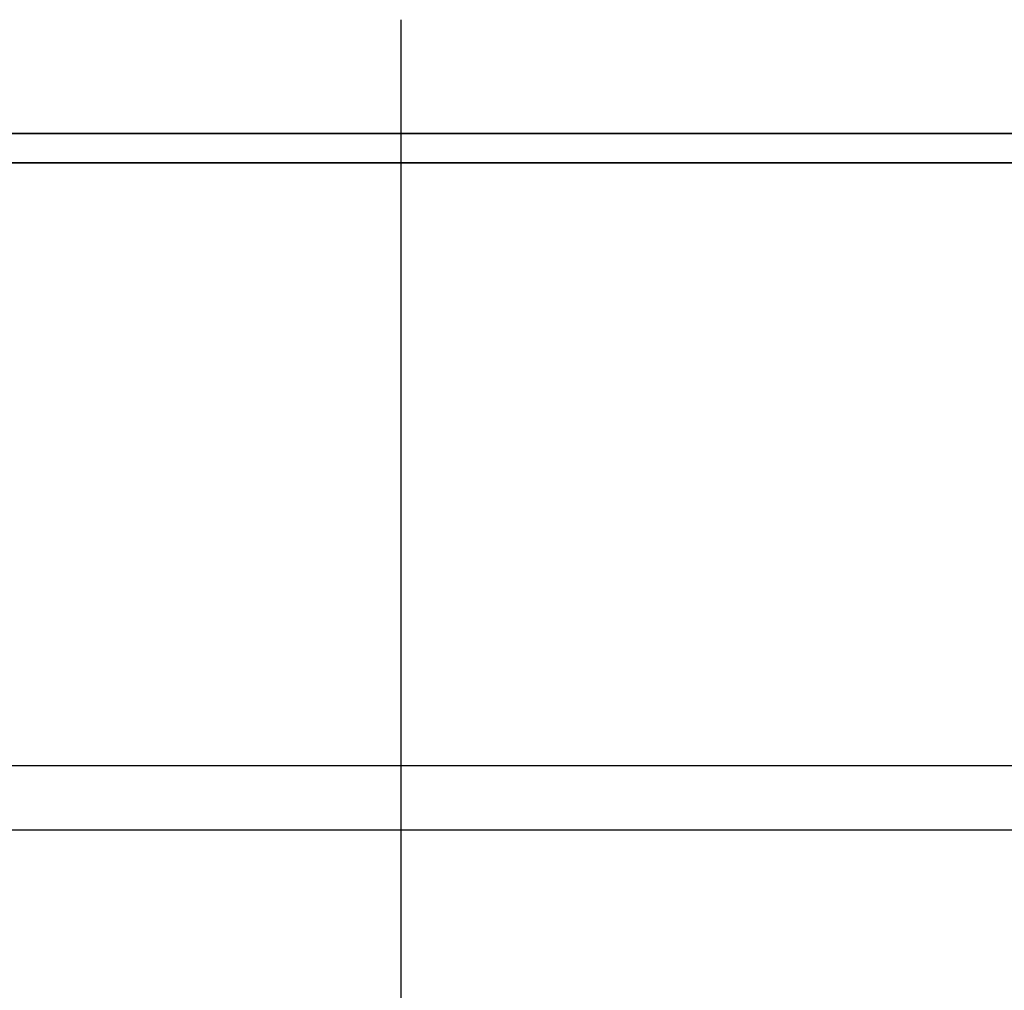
# Model space of a CAD drawing. Header units: millimetres. Extents: x 443 to 3685, y -1599 to 860.
# Tile 443 of 610: x 2798 to 2806, y -919 to -911. Entities that reach past the tile are written whole.
import ezdxf

# ---------------------------------------------------------------- set-up
doc = ezdxf.new("R2010")
doc.units = ezdxf.units.MM
doc.layers.get('0').update_dxf_attribs({"linetype": 'CONTINUOUS'})
doc.layers.add('DIM', color=4, linetype='CONTINUOUS')
doc.layers.add('layer 1', color=7, linetype='CONTINUOUS')

# ---------------------------------------------------------------- blocks, each defined once
blk = doc.blocks.new('TBI MOTION logo(完整正式版)')
at = {"layer": 'layer 1', "color": 22, "lineweight": 35}
blk.add_open_spline([(75.90875, -9.47875), (75.90875, -9.47875), (75.90875, -12.28625), (75.90875, -12.28625), (75.90875, -12.28625), (75.90875, -12.28625), (75.90875, -12.47875), (75.90875, -12.47875), (75.90875, -12.47875), (75.90875, -12.47875), (75.71625, -12.47875), (75.71625, -12.47875), (75.71625, -12.47875), (75.71625, -12.47875), (-88.32875, -12.47875), (-88.32875, -12.47875), (-88.32875, -12.47875), (-88.32875, -12.47875), (-88.32875, -13.29375), (-88.32875, -13.29375), (-88.32875, -13.29375), (-88.32875, -13.29375), (82.89125, -13.29375), (82.89125, -13.29375), (82.89125, -13.29375), (82.89125, -13.29375), (75.90875, -9.47875), (75.90875, -9.47875)], degree=3, knots=[0, 0, 0, 0, 0.14285714, 0.14285714, 0.14285714, 0.14285715, 0.28571429, 0.28571429, 0.28571429, 0.2857143, 0.42857143, 0.42857143, 0.42857143, 0.42857144, 0.57142857, 0.57142857, 0.57142857, 0.57142858, 0.71428571, 0.71428571, 0.71428571, 0.71428572, 0.85714286, 0.85714286, 0.85714286, 0.85714287, 1, 1, 1, 1], dxfattribs=at)

msp = doc.modelspace()

# ---------------------------------------------------------------- linework, layer by layer
at = {"ltscale": 0.2}
msp.add_line((2800.9918, -936.8657), (2800.9918, -911.1158), dxfattribs=at)
at = {"linetype": 'Continuous'}
msp.add_line((2989.4799, -916.9033), (2730.9918, -916.9036), dxfattribs=at)
msp.add_open_spline([(2989.3595, -917.4031), (2730.9918, -917.4034)], degree=1, dxfattribs=at)

# ---------------------------------------------------------------- block references
at = {"layer": 'DIM', "color": 7, "xscale": 0.2802190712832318, "yscale": 0.2802190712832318, "zscale": 0.2802190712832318}
msp.add_blockref('TBI MOTION logo(完整正式版)', (2796.1691, -908.5022), dxfattribs=at)

doc.saveas('drawing.dxf')
